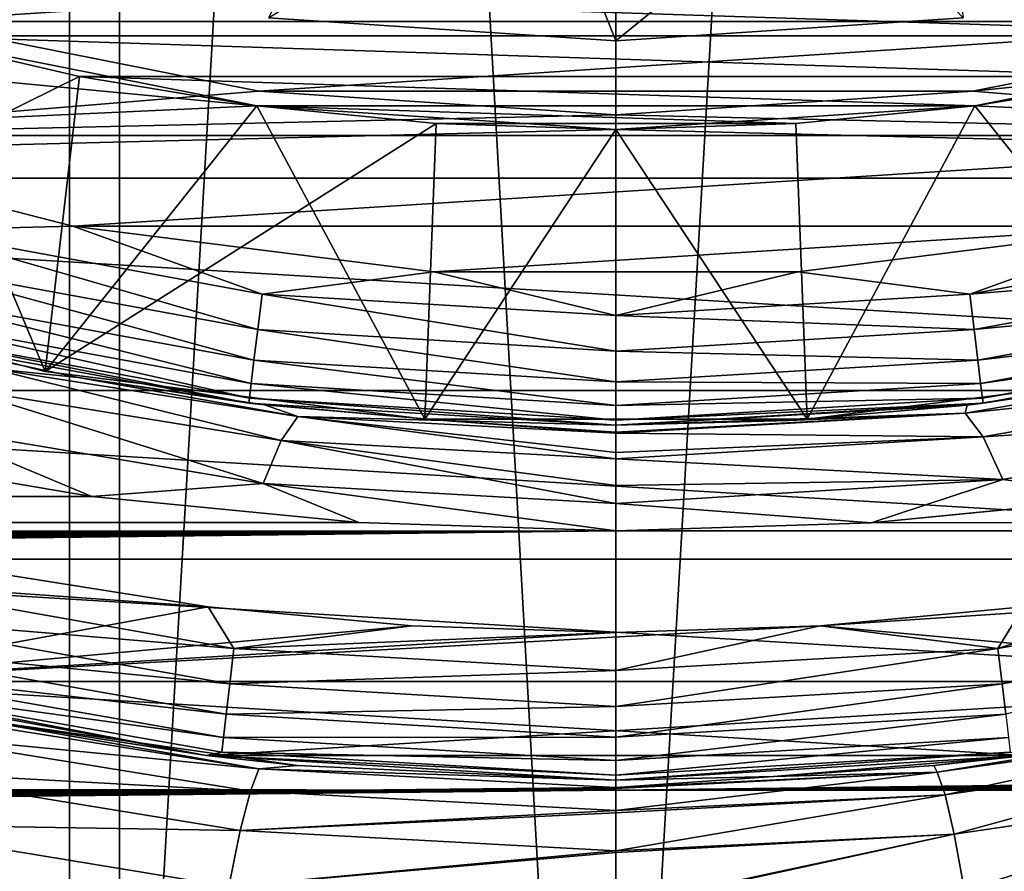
# Model space of a CAD drawing. Header units: millimetres. Extents: x -139 to 106, y -8 to 139.
# Tile 262 of 459: x -2.02 to 1.31, y 58.48 to 61.36. Entities that reach past the tile are written whole.
import ezdxf

# ---------------------------------------------------------------- set-up
doc = ezdxf.new("R2010")
doc.units = ezdxf.units.MM
doc.header["$LTSCALE"] = 53.842063
for name, color, linetype in [('156', 7, 'CONTINUOUS'), ('157', 7, 'CONTINUOUS'), ('158', 7, 'CONTINUOUS'), ('161', 7, 'CONTINUOUS'), ('163', 7, 'CONTINUOUS'), ('164', 7, 'CONTINUOUS'), ('166', 7, 'CONTINUOUS'), ('167', 7, 'CONTINUOUS'), ('27', 7, 'CONTINUOUS'), ('285', 7, 'CONTINUOUS'), ('289', 7, 'CONTINUOUS'), ('290', 7, 'CONTINUOUS'), ('297', 7, 'CONTINUOUS'), ('298', 7, 'CONTINUOUS'), ('33', 7, 'CONTINUOUS'), ('34', 7, 'CONTINUOUS'), ('36', 7, 'CONTINUOUS'), ('37', 7, 'CONTINUOUS'), ('39', 7, 'CONTINUOUS'), ('46', 7, 'CONTINUOUS'), ('497', 7, 'CONTINUOUS'), ('499', 7, 'CONTINUOUS'), ('82', 7, 'CONTINUOUS'), ('83', 7, 'CONTINUOUS'), ('84', 7, 'CONTINUOUS'), ('85', 7, 'CONTINUOUS'), ('86', 7, 'CONTINUOUS'), ('96', 7, 'CONTINUOUS'), ('97', 7, 'CONTINUOUS')]:
    doc.layers.add(name, color=color, linetype=linetype)

msp = doc.modelspace()

# ---------------------------------------------------------------- linework, layer by layer
at = {"layer": '156', "color": 7, "linetype": 'CONTINUOUS', "true_color": 0x33ccff}
for points in [[(-2.407, 61.3048, -40), (-2.9894, 61.4814, -40), (2.407, 61.3048, -40), (-2.407, 61.3048, -40)], [(2.407, 61.3048, -40), (-2.9894, 61.4814, -40), (2.9894, 61.4814, -40), (2.407, 61.3048, -40)], [(-1.8143, 61.1666, -40), (-2.407, 61.3048, -40), (1.8143, 61.1666, -40), (-1.8143, 61.1666, -40)], [(1.8143, 61.1666, -40), (-2.407, 61.3048, -40), (2.407, 61.3048, -40), (1.8143, 61.1666, -40)], [(-1.2139, 61.0675, -40), (-1.8143, 61.1666, -40), (1.2139, 61.0675, -40), (-1.2139, 61.0675, -40)], [(1.2139, 61.0675, -40), (-1.8143, 61.1666, -40), (1.8143, 61.1666, -40), (1.2139, 61.0675, -40)], [(-0.6083, 61.0078, -40), (-1.2139, 61.0675, -40), (0.6083, 61.0078, -40), (-0.6083, 61.0078, -40)], [(0.6083, 61.0078, -40), (-1.2139, 61.0675, -40), (1.2139, 61.0675, -40), (0.6083, 61.0078, -40)], [(0, 60.9879, -40), (-0.6083, 61.0078, -40), (0.6083, 61.0078, -40), (0, 60.9879, -40)]]:
    msp.add_3dface(points, dxfattribs=at)
at = {"layer": '157', "color": 7, "linetype": 'CONTINUOUS', "true_color": 0x33ccff}
for points in [[(-2.407, 61.3048, -40), (-1.8143, 61.1666, -40), (-3.1829, 60.492, -39), (-2.407, 61.3048, -40)], [(-3.1829, 60.492, -39), (-1.8143, 61.1666, -40), (-1.93, 60.1703, -39), (-3.1829, 60.492, -39)], [(-1.8143, 61.1666, -40), (-1.2139, 61.0675, -40), (-1.93, 60.1703, -39), (-1.8143, 61.1666, -40)], [(1.2139, 61.0675, -40), (1.8143, 61.1666, -40), (1.93, 60.1703, -39), (1.2139, 61.0675, -40)], [(-1.2139, 61.0675, -40), (-0.6083, 61.0078, -40), (-1.93, 60.1703, -39), (-1.2139, 61.0675, -40)], [(0.6083, 61.0078, -40), (1.2139, 61.0675, -40), (0.6467, 60.0082, -39), (0.6083, 61.0078, -40)], [(0.6467, 60.0082, -39), (1.2139, 61.0675, -40), (1.93, 60.1703, -39), (0.6467, 60.0082, -39)], [(-1.93, 60.1703, -39), (-0.6083, 61.0078, -40), (-0.6467, 60.0082, -39), (-1.93, 60.1703, -39)], [(-0.6083, 61.0078, -40), (0, 60.9879, -40), (-0.6467, 60.0082, -39), (-0.6083, 61.0078, -40)], [(0, 60.9879, -40), (0.6083, 61.0078, -40), (0.6467, 60.0082, -39), (0, 60.9879, -40)], [(-0.6467, 60.0082, -39), (0, 60.9879, -40), (0.6467, 60.0082, -39), (-0.6467, 60.0082, -39)]]:
    msp.add_3dface(points, dxfattribs=at)
at = {"layer": '158', "color": 7, "linetype": 'CONTINUOUS', "true_color": 0x33ccff}
for points in [[(-3.1829, 60.492, -39), (-1.93, 60.1703, -39), (-3.1828, 60.492, -32), (-3.1829, 60.492, -39)], [(-3.1828, 60.492, -32), (-1.93, 60.1703, -39), (-1.93, 60.1703, -32), (-3.1828, 60.492, -32)], [(-1.93, 60.1703, -39), (-0.6467, 60.0082, -39), (-1.93, 60.1703, -32), (-1.93, 60.1703, -39)], [(-1.93, 60.1703, -32), (-0.6467, 60.0082, -39), (-0.6467, 60.0082, -32), (-1.93, 60.1703, -32)], [(0.6467, 60.0082, -39), (1.93, 60.1703, -39), (1.93, 60.1703, -32), (0.6467, 60.0082, -39)], [(0.6467, 60.0082, -32), (0.6467, 60.0082, -39), (1.93, 60.1703, -32), (0.6467, 60.0082, -32)], [(-0.6467, 60.0082, -39), (0.6467, 60.0082, -39), (-0.6467, 60.0082, -32), (-0.6467, 60.0082, -39)], [(-0.6467, 60.0082, -32), (0.6467, 60.0082, -39), (0.6467, 60.0082, -32), (-0.6467, 60.0082, -32)]]:
    msp.add_3dface(points, dxfattribs=at)
at = {"layer": '161', "color": 7, "linetype": 'CONTINUOUS', "true_color": 0x33ccff}
for points in [[(-3.1828, 60.492, -32), (-1.93, 60.1703, -32), (-2.4069, 61.3048, -32), (-3.1828, 60.492, -32)], [(-2.4069, 61.3048, -32), (-1.93, 60.1703, -32), (-1.2138, 61.0674, -32), (-2.4069, 61.3048, -32)], [(1.2138, 61.0674, -32), (1.93, 60.1703, -32), (2.4069, 61.3048, -32), (1.2138, 61.0674, -32)], [(-1.93, 60.1703, -32), (-0.6467, 60.0082, -32), (-1.2138, 61.0674, -32), (-1.93, 60.1703, -32)], [(-1.2138, 61.0674, -32), (-0.6467, 60.0082, -32), (0, 60.9879, -32), (-1.2138, 61.0674, -32)], [(0, 60.9879, -32), (0.6467, 60.0082, -32), (1.2138, 61.0674, -32), (0, 60.9879, -32)], [(0.6467, 60.0082, -32), (1.93, 60.1703, -32), (1.2138, 61.0674, -32), (0.6467, 60.0082, -32)], [(-0.6467, 60.0082, -32), (0.6467, 60.0082, -32), (0, 60.9879, -32), (-0.6467, 60.0082, -32)]]:
    msp.add_3dface(points, dxfattribs=at)
at = {"layer": '163', "color": 7, "linetype": 'CONTINUOUS', "true_color": 0x33ccff}
for points in [[(-2.4069, 61.3048, -32), (-1.2138, 61.0674, -32), (-2.4069, 61.3048, -30), (-2.4069, 61.3048, -32)], [(-2.4069, 61.3048, -30), (-1.2138, 61.0674, -32), (-1.2138, 61.0674, -30), (-2.4069, 61.3048, -30)], [(1.2138, 61.0674, -32), (2.4069, 61.3048, -32), (1.2138, 61.0674, -30), (1.2138, 61.0674, -32)], [(1.2138, 61.0674, -30), (2.4069, 61.3048, -32), (2.4069, 61.3048, -30), (1.2138, 61.0674, -30)], [(-1.2138, 61.0674, -32), (0, 60.9879, -32), (-1.2138, 61.0674, -30), (-1.2138, 61.0674, -32)], [(-1.2138, 61.0674, -30), (0, 60.9879, -32), (0, 60.9879, -30), (-1.2138, 61.0674, -30)], [(0, 60.9879, -32), (1.2138, 61.0674, -32), (0, 60.9879, -30), (0, 60.9879, -32)], [(0, 60.9879, -30), (1.2138, 61.0674, -32), (1.2138, 61.0674, -30), (0, 60.9879, -30)]]:
    msp.add_3dface(points, dxfattribs=at)
at = {"layer": '164', "color": 7, "linetype": 'CONTINUOUS', "true_color": 0x33ccff}
for points in [[(-2.4069, 61.3048, -30), (-1.2138, 61.0674, -30), (-7.6259, 61.68, -30), (-2.4069, 61.3048, -30)], [(-7.6259, 61.68, -30), (-1.2138, 61.0674, -30), (-6.5326, 60.8235, -30), (-7.6259, 61.68, -30)], [(1.2138, 61.0674, -30), (2.4069, 61.3048, -30), (6.5326, 60.8235, -30), (1.2138, 61.0674, -30)], [(-1.2138, 61.0674, -30), (0, 60.9879, -30), (-6.5326, 60.8235, -30), (-1.2138, 61.0674, -30)], [(0, 60.9879, -30), (1.2138, 61.0674, -30), (6.5326, 60.8235, -30), (0, 60.9879, -30)], [(-6.5326, 60.8235, -30), (0, 60.9879, -30), (6.5326, 60.8235, -30), (-6.5326, 60.8235, -30)], [(-5.3443, 60.1051, -30), (-6.5326, 60.8235, -30), (5.3443, 60.1051, -30), (-5.3443, 60.1051, -30)], [(5.3443, 60.1051, -30), (-6.5326, 60.8235, -30), (6.5326, 60.8235, -30), (5.3443, 60.1051, -30)], [(-4.078, 59.5352, -30), (-5.3443, 60.1051, -30), (4.078, 59.5352, -30), (-4.078, 59.5352, -30)], [(4.078, 59.5352, -30), (-5.3443, 60.1051, -30), (5.3443, 60.1051, -30), (4.078, 59.5352, -30)], [(-2.7523, 59.1221, -30), (-4.078, 59.5352, -30), (2.7523, 59.1221, -30), (-2.7523, 59.1221, -30)], [(2.7523, 59.1221, -30), (-4.078, 59.5352, -30), (4.078, 59.5352, -30), (2.7523, 59.1221, -30)], [(-1.3862, 58.8717, -30), (-2.7523, 59.1221, -30), (1.3862, 58.8717, -30), (-1.3862, 58.8717, -30)], [(1.3862, 58.8717, -30), (-2.7523, 59.1221, -30), (2.7523, 59.1221, -30), (1.3862, 58.8717, -30)], [(0, 58.7879, -30), (-1.3862, 58.8717, -30), (1.3862, 58.8717, -30), (0, 58.7879, -30)]]:
    msp.add_3dface(points, dxfattribs=at)
at = {"layer": '166', "color": 7, "linetype": 'CONTINUOUS', "true_color": 0x33ccff}
for points in [[(-2.7523, 59.1221, -30), (-1.3862, 58.8717, -30), (-2.7523, 59.1221, -28), (-2.7523, 59.1221, -30)], [(-2.7523, 59.1221, -28), (-1.3862, 58.8717, -30), (-1.3862, 58.8717, -28), (-2.7523, 59.1221, -28)], [(-1.3862, 58.8717, -30), (0, 58.7879, -30), (-1.3862, 58.8717, -28), (-1.3862, 58.8717, -30)], [(-1.3862, 58.8717, -28), (0, 58.7879, -30), (0, 58.7879, -28), (-1.3862, 58.8717, -28)], [(0, 58.7879, -30), (1.3862, 58.8717, -30), (0, 58.7879, -28), (0, 58.7879, -30)], [(0, 58.7879, -28), (1.3862, 58.8717, -30), (1.3862, 58.8717, -28), (0, 58.7879, -28)]]:
    msp.add_3dface(points, dxfattribs=at)
at = {"layer": '167', "color": 7, "linetype": 'CONTINUOUS', "true_color": 0x33ccff}
for points in [[(1.3787, 59.3746, -28), (0.6907, 59.3096, -28), (4.078, 59.5352, -28), (1.3787, 59.3746, -28)], [(0.6907, 59.3096, -28), (2.7523, 59.1221, -28), (4.078, 59.5352, -28), (0.6907, 59.3096, -28)], [(-1.3784, 59.3746, -28), (-2.061, 59.4827, -28), (-2.7523, 59.1221, -28), (-1.3784, 59.3746, -28)], [(-0.6904, 59.3096, -28), (-1.3784, 59.3746, -28), (-2.7523, 59.1221, -28), (-0.6904, 59.3096, -28)], [(0, 59.2879, -28), (-0.6904, 59.3096, -28), (-2.7523, 59.1221, -28), (0, 59.2879, -28)], [(0.6907, 59.3096, -28), (0, 59.2879, -28), (-2.7523, 59.1221, -28), (0.6907, 59.3096, -28)], [(0.6907, 59.3096, -28), (-2.7523, 59.1221, -28), (2.7523, 59.1221, -28), (0.6907, 59.3096, -28)], [(-2.7523, 59.1221, -28), (-1.3862, 58.8717, -28), (2.7523, 59.1221, -28), (-2.7523, 59.1221, -28)], [(-1.3862, 58.8717, -28), (1.3862, 58.8717, -28), (2.7523, 59.1221, -28), (-1.3862, 58.8717, -28)], [(-1.3862, 58.8717, -28), (0, 58.7879, -28), (1.3862, 58.8717, -28), (-1.3862, 58.8717, -28)]]:
    msp.add_3dface(points, dxfattribs=at)
at = {"layer": '27', "color": 8, "linetype": 'CONTINUOUS'}
for points in [[(0.8635, 59.6587, 11.4414), (69.0766, 59.6846, 11.4784), (1.7625, 59.7464, 11.5661), (0.8635, 59.6587, 11.4414)], [(68.8633, 59.6096, 11.3707), (69.0766, 59.6846, 11.4784), (0, 59.6311, 11.4017), (68.8633, 59.6096, 11.3707)], [(0, 59.6311, 11.4017), (69.0766, 59.6846, 11.4784), (0.8635, 59.6587, 11.4414), (0, 59.6311, 11.4017)], [(0, 58.7546, 10.0213), (68.8633, 59.6096, 11.3707), (0, 59.6311, 11.4017), (0, 58.7546, 10.0213)], [(68.6534, 59.5342, 11.2608), (68.8633, 59.6096, 11.3707), (0, 58.7546, 10.0213), (68.6534, 59.5342, 11.2608)], [(68.4468, 59.4584, 11.1487), (68.6534, 59.5342, 11.2608), (0, 58.7546, 10.0213), (68.4468, 59.4584, 11.1487)], [(68.2437, 59.3823, 11.0345), (68.4468, 59.4584, 11.1487), (0, 58.7546, 10.0213), (68.2437, 59.3823, 11.0345)], [(68.0045, 59.2908, 10.895), (68.2437, 59.3823, 11.0345), (0, 58.7546, 10.0213), (68.0045, 59.2908, 10.895)], [(67.7704, 59.1991, 10.7525), (68.0045, 59.2908, 10.895), (0, 58.7546, 10.0213), (67.7704, 59.1991, 10.7525)], [(67.5415, 59.1075, 10.6074), (67.7704, 59.1991, 10.7525), (0, 58.7546, 10.0213), (67.5415, 59.1075, 10.6074)], [(67.318, 59.0161, 10.4599), (67.5415, 59.1075, 10.6074), (0, 58.7546, 10.0213), (67.318, 59.0161, 10.4599)], [(67.0998, 58.9249, 10.3099), (67.318, 59.0161, 10.4599), (0, 58.7546, 10.0213), (67.0998, 58.9249, 10.3099)], [(66.8873, 58.8345, 10.158), (67.0998, 58.9249, 10.3099), (0, 58.7546, 10.0213), (66.8873, 58.8345, 10.158)], [(66.6805, 58.7446, 10.0041), (66.8873, 58.8345, 10.158), (0, 58.7546, 10.0213), (66.6805, 58.7446, 10.0041)], [(0, 57.9937, 8.5738), (66.6805, 58.7446, 10.0041), (0, 58.7546, 10.0213), (0, 57.9937, 8.5738)], [(66.4794, 58.6556, 9.8483), (66.6805, 58.7446, 10.0041), (0, 57.9937, 8.5738), (66.4794, 58.6556, 9.8483)], [(66.2838, 58.5674, 9.6909), (66.4794, 58.6556, 9.8483), (0, 57.9937, 8.5738), (66.2838, 58.5674, 9.6909)], [(66.0939, 58.4802, 9.5317), (66.2838, 58.5674, 9.6909), (0, 57.9937, 8.5738), (66.0939, 58.4802, 9.5317)]]:
    msp.add_3dface(points, dxfattribs=at)
at = {"layer": '285', "color": 7, "linetype": 'CONTINUOUS', "true_color": 0xffff99}
for points in [[(0, 61.2879, 45.134), (-0.5255, 62.6058, 45.8845), (-1.1747, 61.3649, 45.134), (0, 61.2879, 45.134)], [(0, 62.5879, 45.8845), (-0.5255, 62.6058, 45.8845), (0, 61.2879, 45.134), (0, 62.5879, 45.8845)], [(1.1747, 61.3649, 45.134), (0, 62.5879, 45.8845), (0, 61.2879, 45.134), (1.1747, 61.3649, 45.134)]]:
    msp.add_3dface(points, dxfattribs=at)
at = {"layer": '289', "color": 7, "linetype": 'CONTINUOUS', "true_color": 0xffff99}
for points in [[(0, 61.2879, 45.134), (-1.1747, 61.3649, 45.134), (0, 61.2879, 39.0773), (0, 61.2879, 45.134)], [(0, 61.2879, 39.0773), (-1.1747, 61.3649, 45.134), (-1.1747, 61.3649, 39.0773), (0, 61.2879, 39.0773)], [(1.1747, 61.3649, 45.134), (0, 61.2879, 45.134), (1.1747, 61.3649, 39.0773), (1.1747, 61.3649, 45.134)], [(1.1747, 61.3649, 39.0773), (0, 61.2879, 45.134), (0, 61.2879, 39.0773), (1.1747, 61.3649, 39.0773)]]:
    msp.add_3dface(points, dxfattribs=at)
at = {"layer": '290', "color": 7, "linetype": 'CONTINUOUS', "true_color": 0xffff99}
for points in [[(1.1747, 61.3649, 39.0773), (0, 61.2879, 39.0773), (1.0703, 62.158, 38.6155), (1.1747, 61.3649, 39.0773)], [(1.0703, 62.158, 38.6155), (0, 61.2879, 39.0773), (0, 62.0879, 38.6155), (1.0703, 62.158, 38.6155)], [(0, 61.2879, 39.0773), (-1.1747, 61.3649, 39.0773), (0, 62.0879, 38.6155), (0, 61.2879, 39.0773)]]:
    msp.add_3dface(points, dxfattribs=at)
at = {"layer": '297', "color": 7, "linetype": 'CONTINUOUS', "true_color": 0xffff99}
for points in [[(-2.394, 61.3531, 36.5), (3.5397, 61.742, 36.5), (-3.5397, 61.742, 36.5), (-2.394, 61.3531, 36.5)], [(2.394, 61.3531, 36.5), (3.5397, 61.742, 36.5), (-2.394, 61.3531, 36.5), (2.394, 61.3531, 36.5)], [(-1.2073, 61.117, 36.5), (2.394, 61.3531, 36.5), (-2.394, 61.3531, 36.5), (-1.2073, 61.117, 36.5)], [(1.2073, 61.117, 36.5), (2.394, 61.3531, 36.5), (-1.2073, 61.117, 36.5), (1.2073, 61.117, 36.5)], [(0, 61.0379, 36.5), (1.2073, 61.117, 36.5), (-1.2073, 61.117, 36.5), (0, 61.0379, 36.5)]]:
    msp.add_3dface(points, dxfattribs=at)
at = {"layer": '298', "color": 7, "linetype": 'CONTINUOUS', "true_color": 0xffff99}
for points in [[(-2.3941, 61.3531, 35), (-1.2074, 61.117, 35), (-2.394, 61.3531, 36.5), (-2.3941, 61.3531, 35)], [(-1.2074, 61.117, 35), (-1.2073, 61.117, 36.5), (-2.394, 61.3531, 36.5), (-1.2074, 61.117, 35)], [(1.2074, 61.117, 35), (2.394, 61.3531, 36.5), (1.2073, 61.117, 36.5), (1.2074, 61.117, 35)], [(1.2074, 61.117, 35), (2.3941, 61.3531, 35), (2.394, 61.3531, 36.5), (1.2074, 61.117, 35)], [(-1.2074, 61.117, 35), (0, 61.0379, 35), (-1.2073, 61.117, 36.5), (-1.2074, 61.117, 35)], [(0, 61.0379, 35), (0, 61.0379, 36.5), (-1.2073, 61.117, 36.5), (0, 61.0379, 35)], [(0, 61.0379, 35), (1.2074, 61.117, 35), (0, 61.0379, 36.5), (0, 61.0379, 35)], [(1.2074, 61.117, 35), (1.2073, 61.117, 36.5), (0, 61.0379, 36.5), (1.2074, 61.117, 35)]]:
    msp.add_3dface(points, dxfattribs=at)
at = {"layer": '33', "color": 8, "linetype": 'CONTINUOUS'}
for points in [[(-1.7719, 59.7476, 11.5678), (-2.7114, 59.9061, 11.7882), (-69.2933, 59.759, 11.584), (-1.7719, 59.7476, 11.5678)], [(-69.0767, 59.6846, 11.4785), (-1.7719, 59.7476, 11.5678), (-69.2933, 59.759, 11.584), (-69.0767, 59.6846, 11.4785)], [(-0.8695, 59.6591, 11.4421), (-1.7719, 59.7476, 11.5678), (-69.0767, 59.6846, 11.4785), (-0.8695, 59.6591, 11.4421)], [(-68.8634, 59.6096, 11.3707), (-0.8695, 59.6591, 11.4421), (-69.0767, 59.6846, 11.4785), (-68.8634, 59.6096, 11.3707)], [(0, 59.6311, 11.4017), (-0.8695, 59.6591, 11.4421), (-68.8634, 59.6096, 11.3707), (0, 59.6311, 11.4017)], [(-68.6535, 59.5342, 11.2609), (0, 59.6311, 11.4017), (-68.8634, 59.6096, 11.3707), (-68.6535, 59.5342, 11.2609)], [(-68.4469, 59.4584, 11.1488), (0, 59.6311, 11.4017), (-68.6535, 59.5342, 11.2609), (-68.4469, 59.4584, 11.1488)], [(-68.2437, 59.3823, 11.0346), (0, 59.6311, 11.4017), (-68.4469, 59.4584, 11.1488), (-68.2437, 59.3823, 11.0346)], [(-68.0046, 59.2908, 10.895), (0, 59.6311, 11.4017), (-68.2437, 59.3823, 11.0346), (-68.0046, 59.2908, 10.895)], [(-67.7705, 59.1991, 10.7525), (0, 59.6311, 11.4017), (-68.0046, 59.2908, 10.895), (-67.7705, 59.1991, 10.7525)], [(-67.5416, 59.1075, 10.6075), (0, 59.6311, 11.4017), (-67.7705, 59.1991, 10.7525), (-67.5416, 59.1075, 10.6075)], [(-67.3181, 59.0161, 10.4599), (0, 59.6311, 11.4017), (-67.5416, 59.1075, 10.6075), (-67.3181, 59.0161, 10.4599)], [(-67.0999, 58.925, 10.31), (0, 59.6311, 11.4017), (-67.3181, 59.0161, 10.4599), (-67.0999, 58.925, 10.31)], [(-66.8874, 58.8345, 10.1581), (0, 59.6311, 11.4017), (-67.0999, 58.925, 10.31), (-66.8874, 58.8345, 10.1581)], [(0, 58.7546, 10.0213), (0, 59.6311, 11.4017), (-66.8874, 58.8345, 10.1581), (0, 58.7546, 10.0213)], [(-66.6806, 58.7447, 10.0041), (0, 58.7546, 10.0213), (-66.8874, 58.8345, 10.1581), (-66.6806, 58.7447, 10.0041)], [(-66.4795, 58.6556, 9.8484), (0, 58.7546, 10.0213), (-66.6806, 58.7447, 10.0041), (-66.4795, 58.6556, 9.8484)], [(-66.2839, 58.5675, 9.691), (0, 58.7546, 10.0213), (-66.4795, 58.6556, 9.8484), (-66.2839, 58.5675, 9.691)], [(-66.094, 58.4803, 9.5318), (0, 58.7546, 10.0213), (-66.2839, 58.5675, 9.691), (-66.094, 58.4803, 9.5318)], [(-65.9102, 58.3944, 9.3717), (0, 58.7546, 10.0213), (-66.094, 58.4803, 9.5318), (-65.9102, 58.3944, 9.3717)], [(-65.7322, 58.3097, 9.2103), (0, 58.7546, 10.0213), (-65.9102, 58.3944, 9.3717), (-65.7322, 58.3097, 9.2103)], [(-65.5607, 58.2268, 9.0487), (0, 58.7546, 10.0213), (-65.7322, 58.3097, 9.2103), (-65.5607, 58.2268, 9.0487)], [(-65.3972, 58.1465, 8.8886), (0, 58.7546, 10.0213), (-65.5607, 58.2268, 9.0487), (-65.3972, 58.1465, 8.8886)], [(-65.241, 58.0683, 8.7292), (0, 58.7546, 10.0213), (-65.3972, 58.1465, 8.8886), (-65.241, 58.0683, 8.7292)], [(0, 57.9937, 8.5738), (0, 58.7546, 10.0213), (-65.241, 58.0683, 8.7292), (0, 57.9937, 8.5738)]]:
    msp.add_3dface(points, dxfattribs=at)
at = {"layer": '34', "color": 8, "linetype": 'CONTINUOUS'}
for points in [[(-2.4834, 60.2916, 13.0492), (-2.1144, 60.1796, 12.567), (-1.819, 60.1497, 12.8159), (-2.4834, 60.2916, 13.0492)], [(-2.2181, 60.1124, 12.2416), (-1.1316, 59.9361, 11.9736), (-2.1144, 60.1796, 12.567), (-2.2181, 60.1124, 12.2416)], [(-2.1144, 60.1796, 12.567), (-1.1316, 59.9361, 11.9736), (-1.0757, 60.0172, 12.3075), (-2.1144, 60.1796, 12.567)], [(-2.1144, 60.1796, 12.567), (-1.0757, 60.0172, 12.3075), (-1.819, 60.1497, 12.8159), (-2.1144, 60.1796, 12.567)], [(-1.819, 60.1497, 12.8159), (-1.0757, 60.0172, 12.3075), (-1.1888, 60.0566, 12.6593), (-1.819, 60.1497, 12.8159)], [(-2.3327, 59.9815, 11.9231), (-1.193, 59.7906, 11.6468), (-2.2181, 60.1124, 12.2416), (-2.3327, 59.9815, 11.9231)], [(-2.2181, 60.1124, 12.2416), (-1.193, 59.7906, 11.6468), (-1.1316, 59.9361, 11.9736), (-2.2181, 60.1124, 12.2416)], [(-1.1888, 60.0566, 12.6593), (-1.0757, 60.0172, 12.3075), (-0.5839, 60.0043, 12.5703), (-1.1888, 60.0566, 12.6593)], [(-1.1316, 59.9361, 11.9736), (0, 59.8746, 11.8783), (-1.0757, 60.0172, 12.3075), (-1.1316, 59.9361, 11.9736)], [(-1.0757, 60.0172, 12.3075), (0, 59.8746, 11.8783), (0, 59.8965, 11.9443), (-1.0757, 60.0172, 12.3075)], [(0, 59.9611, 12.2159), (-1.0757, 60.0172, 12.3075), (0, 59.8965, 11.9443), (0, 59.9611, 12.2159)], [(-1.0757, 60.0172, 12.3075), (0, 59.9611, 12.2159), (-0.5839, 60.0043, 12.5703), (-1.0757, 60.0172, 12.3075)], [(-0.5839, 60.0043, 12.5703), (0, 59.9611, 12.2159), (0, 59.9649, 12.2395), (-0.5839, 60.0043, 12.5703)], [(0, 59.9878, 12.5417), (-0.5839, 60.0043, 12.5703), (0, 59.9649, 12.2395), (0, 59.9878, 12.5417)], [(-2.7114, 59.9061, 11.7882), (-1.7719, 59.7476, 11.5678), (-2.3327, 59.9815, 11.9231), (-2.7114, 59.9061, 11.7882)], [(-2.3327, 59.9815, 11.9231), (-1.7719, 59.7476, 11.5678), (-1.193, 59.7906, 11.6468), (-2.3327, 59.9815, 11.9231)], [(-1.193, 59.7906, 11.6468), (0, 59.7237, 11.5485), (-1.1316, 59.9361, 11.9736), (-1.193, 59.7906, 11.6468)], [(-1.1316, 59.9361, 11.9736), (0, 59.7237, 11.5485), (0, 59.7844, 11.663), (-1.1316, 59.9361, 11.9736)], [(0, 59.8746, 11.8783), (-1.1316, 59.9361, 11.9736), (0, 59.7844, 11.663), (0, 59.8746, 11.8783)], [(-1.7719, 59.7476, 11.5678), (-0.8695, 59.6591, 11.4421), (-1.193, 59.7906, 11.6468), (-1.7719, 59.7476, 11.5678)], [(-0.8695, 59.6591, 11.4421), (0, 59.6311, 11.4017), (-1.193, 59.7906, 11.6468), (-0.8695, 59.6591, 11.4421)], [(-1.193, 59.7906, 11.6468), (0, 59.6311, 11.4017), (0, 59.7237, 11.5485), (-1.193, 59.7906, 11.6468)]]:
    msp.add_3dface(points, dxfattribs=at)
at = {"layer": '36', "color": 8, "linetype": 'CONTINUOUS'}
for points in [[(2.3136, 60.2232, 12.6356), (1.1876, 60.0565, 12.6591), (1.1806, 60.0287, 12.3261), (2.3136, 60.2232, 12.6356)], [(2.3136, 60.2232, 12.6356), (1.1806, 60.0287, 12.3261), (2.4255, 60.1595, 12.3122), (2.3136, 60.2232, 12.6356)], [(1.8177, 60.1494, 12.8155), (1.1876, 60.0565, 12.6591), (2.3136, 60.2232, 12.6356), (1.8177, 60.1494, 12.8155)], [(2.4255, 60.1595, 12.3122), (1.1806, 60.0287, 12.3261), (1.2417, 59.9486, 11.9928), (2.4255, 60.1595, 12.3122)], [(2.5494, 60.0324, 11.9956), (2.4255, 60.1595, 12.3122), (1.2417, 59.9486, 11.9928), (2.5494, 60.0324, 11.9956)], [(1.1876, 60.0565, 12.6591), (0.5833, 60.0043, 12.5702), (1.1806, 60.0287, 12.3261), (1.1876, 60.0565, 12.6591)], [(0, 59.9649, 12.2395), (0, 59.9611, 12.2159), (1.1806, 60.0287, 12.3261), (0, 59.9649, 12.2395)], [(1.1806, 60.0287, 12.3261), (0, 59.9611, 12.2159), (1.2417, 59.9486, 11.9928), (1.1806, 60.0287, 12.3261)], [(0, 59.9878, 12.5417), (0, 59.9649, 12.2395), (1.1806, 60.0287, 12.3261), (0, 59.9878, 12.5417)], [(0.5833, 60.0043, 12.5702), (0, 59.9878, 12.5417), (1.1806, 60.0287, 12.3261), (0.5833, 60.0043, 12.5702)], [(1.3087, 59.8042, 11.6666), (2.5494, 60.0324, 11.9956), (1.2417, 59.9486, 11.9928), (1.3087, 59.8042, 11.6666)], [(1.3087, 59.8042, 11.6666), (1.7625, 59.7464, 11.5661), (2.5494, 60.0324, 11.9956), (1.3087, 59.8042, 11.6666)], [(0, 59.9611, 12.2159), (0, 59.8965, 11.9443), (1.2417, 59.9486, 11.9928), (0, 59.9611, 12.2159)], [(0, 59.8965, 11.9443), (0, 59.8746, 11.8783), (1.2417, 59.9486, 11.9928), (0, 59.8965, 11.9443)], [(0, 59.8746, 11.8783), (1.3087, 59.8042, 11.6666), (1.2417, 59.9486, 11.9928), (0, 59.8746, 11.8783)], [(0, 59.8746, 11.8783), (0, 59.7844, 11.663), (1.3087, 59.8042, 11.6666), (0, 59.8746, 11.8783)], [(0, 59.7237, 11.5485), (0.8635, 59.6587, 11.4414), (1.3087, 59.8042, 11.6666), (0, 59.7237, 11.5485)], [(0, 59.7844, 11.663), (0, 59.7237, 11.5485), (1.3087, 59.8042, 11.6666), (0, 59.7844, 11.663)], [(0.8635, 59.6587, 11.4414), (1.7625, 59.7464, 11.5661), (1.3087, 59.8042, 11.6666), (0.8635, 59.6587, 11.4414)], [(0, 59.6311, 11.4017), (0.8635, 59.6587, 11.4414), (0, 59.7237, 11.5485), (0, 59.6311, 11.4017)]]:
    msp.add_3dface(points, dxfattribs=at)
at = {"layer": '37', "color": 8, "linetype": 'CONTINUOUS'}
for points in [[(1.2415, 60.0629, 30), (1.8177, 60.1494, 12.8155), (2.465, 60.2871, 30), (1.2415, 60.0629, 30)], [(1.1876, 60.0565, 12.6591), (1.8177, 60.1494, 12.8155), (1.2415, 60.0629, 30), (1.1876, 60.0565, 12.6591)], [(0, 59.9878, 30), (1.1876, 60.0565, 12.6591), (1.2415, 60.0629, 30), (0, 59.9878, 30)], [(0.5833, 60.0043, 12.5702), (1.1876, 60.0565, 12.6591), (0, 59.9878, 30), (0.5833, 60.0043, 12.5702)], [(0, 59.9878, 12.5417), (0.5833, 60.0043, 12.5702), (0, 59.9878, 30), (0, 59.9878, 12.5417)]]:
    msp.add_3dface(points, dxfattribs=at)
at = {"layer": '39', "color": 8, "linetype": 'CONTINUOUS'}
for points in [[(3.0286, 60.9675, 35), (4.1731, 61.4207, 35), (1.2074, 61.117, 35), (3.0286, 60.9675, 35)], [(1.2074, 61.117, 35), (4.1731, 61.4207, 35), (2.3941, 61.3531, 35), (1.2074, 61.117, 35)], [(-2.3941, 61.3531, 35), (-3.0291, 60.9676, 35), (-1.2074, 61.117, 35), (-2.3941, 61.3531, 35)], [(-1.2074, 61.117, 35), (-3.0291, 60.9676, 35), (0, 61.0379, 35), (-1.2074, 61.117, 35)], [(0, 61.0379, 35), (3.0286, 60.9675, 35), (1.2074, 61.117, 35), (0, 61.0379, 35)], [(-3.0291, 60.9676, 35), (3.0286, 60.9675, 35), (0, 61.0379, 35), (-3.0291, 60.9676, 35)], [(-1.8369, 60.6615, 35), (3.0286, 60.9675, 35), (-3.0291, 60.9676, 35), (-1.8369, 60.6615, 35)], [(1.8364, 60.6614, 35), (3.0286, 60.9675, 35), (-1.8369, 60.6615, 35), (1.8364, 60.6614, 35)], [(-0.6157, 60.5071, 35), (1.8364, 60.6614, 35), (-1.8369, 60.6615, 35), (-0.6157, 60.5071, 35)], [(0.6151, 60.5071, 35), (1.8364, 60.6614, 35), (-0.6157, 60.5071, 35), (0.6151, 60.5071, 35)]]:
    msp.add_3dface(points, dxfattribs=at)
at = {"layer": '46', "color": 8, "linetype": 'CONTINUOUS'}
for points in [[(-2.3958, 59.0152, -19.5764), (-1.2072, 58.8271, -19.4422), (-2.4505, 58.9467, -19.2575), (-2.3958, 59.0152, -19.5764)], [(-2.3958, 59.0152, -19.5764), (-2.1839, 58.9972, -19.8607), (-1.2072, 58.8271, -19.4422), (-2.3958, 59.0152, -19.5764)], [(-2.1839, 58.9972, -19.8607), (-1.0767, 58.8384, -19.7445), (-1.2072, 58.8271, -19.4422), (-2.1839, 58.9972, -19.8607)], [(-2.4505, 58.9467, -19.2575), (-1.2361, 58.7514, -19.1216), (-2.5163, 58.8215, -18.9448), (-2.4505, 58.9467, -19.2575)], [(-2.4505, 58.9467, -19.2575), (-1.2072, 58.8271, -19.4422), (-1.2361, 58.7514, -19.1216), (-2.4505, 58.9467, -19.2575)], [(-1.0767, 58.8384, -19.7445), (0, 58.7879, -19.7064), (-1.2072, 58.8271, -19.4422), (-1.0767, 58.8384, -19.7445)], [(-2.5163, 58.8215, -18.9448), (-1.2706, 58.6182, -18.8072), (-2.5911, 58.64, -18.6535), (-2.5163, 58.8215, -18.9448)], [(-2.5163, 58.8215, -18.9448), (-1.2361, 58.7514, -19.1216), (-1.2706, 58.6182, -18.8072), (-2.5163, 58.8215, -18.9448)], [(-1.2072, 58.8271, -19.4422), (0, 58.7635, -19.3948), (-1.2361, 58.7514, -19.1216), (-1.2072, 58.8271, -19.4422)], [(-1.2072, 58.8271, -19.4422), (0, 58.7879, -19.7064), (0, 58.7635, -19.3948), (-1.2072, 58.8271, -19.4422)], [(-1.2361, 58.7514, -19.1216), (0, 58.6852, -19.0737), (-1.2706, 58.6182, -18.8072), (-1.2361, 58.7514, -19.1216)], [(0, 58.7635, -19.3948), (0, 58.7603, -19.3752), (-1.2361, 58.7514, -19.1216), (0, 58.7635, -19.3948)], [(-1.2361, 58.7514, -19.1216), (0, 58.7603, -19.3752), (0, 58.6852, -19.0737), (-1.2361, 58.7514, -19.1216)], [(0, 58.6852, -19.0737), (0, 58.6783, -19.0533), (-1.2706, 58.6182, -18.8072), (0, 58.6852, -19.0737)], [(-1.2706, 58.6182, -18.8072), (0, 58.6783, -19.0533), (0, 58.5492, -18.7589), (-1.2706, 58.6182, -18.8072)], [(-2.6718, 58.4083, -18.3984), (-2.5911, 58.64, -18.6535), (-1.3095, 58.4283, -18.5143), (-2.6718, 58.4083, -18.3984)], [(-2.5911, 58.64, -18.6535), (-1.2706, 58.6182, -18.8072), (-1.3095, 58.4283, -18.5143), (-2.5911, 58.64, -18.6535)], [(-1.2706, 58.6182, -18.8072), (0, 58.5492, -18.7589), (-1.3095, 58.4283, -18.5143), (-1.2706, 58.6182, -18.8072)], [(0, 58.5492, -18.7589), (0, 58.5441, -18.7494), (-1.3095, 58.4283, -18.5143), (0, 58.5492, -18.7589)], [(-1.3095, 58.4283, -18.5143), (0, 58.5441, -18.7494), (0, 58.3614, -18.4719), (-1.3095, 58.4283, -18.5143)]]:
    msp.add_3dface(points, dxfattribs=at)
at = {"layer": '497', "color": 7, "linetype": 'CONTINUOUS', "true_color": 0xe0f2ff}
for points in [[(0, 84.7879, 98.9082), (0, 55.7879, 98.9082), (-1.6792, 55.8855, 98.9082), (0, 84.7879, 98.9082)], [(-1.6792, 84.6903, 98.9082), (0, 84.7879, 98.9082), (-1.6792, 55.8855, 98.9082), (-1.6792, 84.6903, 98.9082)], [(1.6792, 84.6903, 98.9082), (0, 55.7879, 98.9082), (0, 84.7879, 98.9082), (1.6792, 84.6903, 98.9082)], [(-3.3403, 84.3979, 98.9082), (-1.6792, 84.6903, 98.9082), (-3.3403, 56.1779, 98.9082), (-3.3403, 84.3979, 98.9082)], [(-3.3403, 56.1779, 98.9082), (-1.6792, 84.6903, 98.9082), (-1.6792, 55.8855, 98.9082), (-3.3403, 56.1779, 98.9082)], [(1.6792, 55.8855, 98.9082), (0, 55.7879, 98.9082), (1.6792, 84.6903, 98.9082), (1.6792, 55.8855, 98.9082)]]:
    msp.add_3dface(points, dxfattribs=at)
at = {"layer": '499', "color": 7, "linetype": 'CONTINUOUS', "true_color": 0xe0f2ff}
for points in [[(-1.8481, 86.6841, 188.9082), (0, 53.7879, 188.9082), (0, 86.7879, 188.9082), (-1.8481, 86.6841, 188.9082)], [(0, 86.7879, 188.9082), (0, 53.7879, 188.9082), (1.8481, 53.8917, 188.9082), (0, 86.7879, 188.9082)], [(1.8481, 86.6841, 188.9082), (0, 86.7879, 188.9082), (1.8481, 53.8917, 188.9082), (1.8481, 86.6841, 188.9082)], [(-3.6732, 86.3738, 188.9082), (-3.6731, 54.2019, 188.9082), (-1.8481, 86.6841, 188.9082), (-3.6732, 86.3738, 188.9082)], [(-3.6731, 54.2019, 188.9082), (-1.8481, 53.8917, 188.9082), (-1.8481, 86.6841, 188.9082), (-3.6731, 54.2019, 188.9082)], [(-1.8481, 53.8917, 188.9082), (0, 53.7879, 188.9082), (-1.8481, 86.6841, 188.9082), (-1.8481, 53.8917, 188.9082)]]:
    msp.add_3dface(points, dxfattribs=at)
at = {"layer": '82', "color": 8, "linetype": 'CONTINUOUS'}
for points in [[(-1.3862, 58.8717, -27.5), (-2.1839, 58.9972, -19.8607), (-2.7521, 59.1221, -27.5), (-1.3862, 58.8717, -27.5)], [(-1.0767, 58.8384, -19.7445), (-2.1839, 58.9972, -19.8607), (-1.3862, 58.8717, -27.5), (-1.0767, 58.8384, -19.7445)], [(0, 58.7879, -27.5), (-1.0767, 58.8384, -19.7445), (-1.3862, 58.8717, -27.5), (0, 58.7879, -27.5)], [(0, 58.7879, -19.7064), (-1.0767, 58.8384, -19.7445), (0, 58.7879, -27.5), (0, 58.7879, -19.7064)]]:
    msp.add_3dface(points, dxfattribs=at)
at = {"layer": '83', "color": 8, "linetype": 'CONTINUOUS'}
for points in [[(-2.061, 59.4827, -28), (-1.3784, 59.3746, -28), (-2.5666, 59.4585, -27.983), (-2.061, 59.4827, -28)], [(-2.5666, 59.4585, -27.983), (-1.292, 59.2337, -27.983), (-2.5945, 59.341, -27.9329), (-2.5666, 59.4585, -27.983)], [(-2.5666, 59.4585, -27.983), (-1.3784, 59.3746, -28), (-1.292, 59.2337, -27.983), (-2.5666, 59.4585, -27.983)], [(-1.3784, 59.3746, -28), (-0.6904, 59.3096, -28), (-1.292, 59.2337, -27.983), (-1.3784, 59.3746, -28)], [(-1.3061, 59.1138, -27.9329), (-2.6184, 59.2402, -27.8534), (-2.5945, 59.341, -27.9329), (-1.3061, 59.1138, -27.9329)], [(-1.292, 59.2337, -27.983), (-1.3061, 59.1138, -27.9329), (-2.5945, 59.341, -27.9329), (-1.292, 59.2337, -27.983)], [(-0.6904, 59.3096, -28), (0, 59.2879, -28), (-1.292, 59.2337, -27.983), (-0.6904, 59.3096, -28)], [(-1.292, 59.2337, -27.983), (0, 59.2879, -28), (0, 59.1585, -27.983), (-1.292, 59.2337, -27.983)], [(-1.3181, 59.0109, -27.8534), (-2.6367, 59.1629, -27.7497), (-2.6184, 59.2402, -27.8534), (-1.3181, 59.0109, -27.8534)], [(-1.3181, 59.0109, -27.8534), (-2.6184, 59.2402, -27.8534), (-1.3061, 59.1138, -27.9329), (-1.3181, 59.0109, -27.8534)], [(-1.292, 59.2337, -27.983), (0, 59.1585, -27.983), (-1.3061, 59.1138, -27.9329), (-1.292, 59.2337, -27.983)], [(-1.3273, 58.932, -27.7497), (-2.6482, 59.1143, -27.6289), (-2.6367, 59.1629, -27.7497), (-1.3273, 58.932, -27.7497)], [(-1.3273, 58.932, -27.7497), (-2.6367, 59.1629, -27.7497), (-1.3181, 59.0109, -27.8534), (-1.3273, 58.932, -27.7497)], [(0, 59.1585, -27.983), (0, 59.0378, -27.9329), (-1.3061, 59.1138, -27.9329), (0, 59.1585, -27.983)], [(-1.3862, 58.8717, -27.5), (-2.7521, 59.1221, -27.5), (-2.6482, 59.1143, -27.6289), (-1.3862, 58.8717, -27.5)], [(-1.3331, 58.8824, -27.6289), (-1.3862, 58.8717, -27.5), (-2.6482, 59.1143, -27.6289), (-1.3331, 58.8824, -27.6289)], [(-1.3331, 58.8824, -27.6289), (-2.6482, 59.1143, -27.6289), (-1.3273, 58.932, -27.7497), (-1.3331, 58.8824, -27.6289)], [(0, 59.0378, -27.9329), (-1.3181, 59.0109, -27.8534), (-1.3061, 59.1138, -27.9329), (0, 59.0378, -27.9329)], [(0, 58.9342, -27.8534), (-1.3181, 59.0109, -27.8534), (0, 59.0378, -27.9329), (0, 58.9342, -27.8534)], [(0, 58.9342, -27.8534), (-1.3273, 58.932, -27.7497), (-1.3181, 59.0109, -27.8534), (0, 58.9342, -27.8534)], [(0, 58.8547, -27.7497), (-1.3331, 58.8824, -27.6289), (-1.3273, 58.932, -27.7497), (0, 58.8547, -27.7497)], [(0, 58.8547, -27.7497), (-1.3273, 58.932, -27.7497), (0, 58.9342, -27.8534), (0, 58.8547, -27.7497)], [(0, 58.8048, -27.6289), (-1.3862, 58.8717, -27.5), (-1.3331, 58.8824, -27.6289), (0, 58.8048, -27.6289)], [(0, 58.7879, -27.5), (-1.3862, 58.8717, -27.5), (0, 58.8048, -27.6289), (0, 58.7879, -27.5)], [(0, 58.8048, -27.6289), (-1.3331, 58.8824, -27.6289), (0, 58.8547, -27.7497), (0, 58.8048, -27.6289)]]:
    msp.add_3dface(points, dxfattribs=at)
at = {"layer": '84', "color": 8, "linetype": 'CONTINUOUS'}
for points in [[(1.3787, 59.3746, -28), (2.0613, 59.4827, -28), (1.292, 59.2337, -27.983), (1.3787, 59.3746, -28)], [(1.292, 59.2337, -27.983), (2.0613, 59.4827, -28), (2.5666, 59.4585, -27.983), (1.292, 59.2337, -27.983)], [(1.292, 59.2337, -27.983), (2.5666, 59.4585, -27.983), (1.3061, 59.1138, -27.9329), (1.292, 59.2337, -27.983)], [(2.5666, 59.4585, -27.983), (2.5945, 59.341, -27.9329), (1.3061, 59.1138, -27.9329), (2.5666, 59.4585, -27.983)], [(0.6907, 59.3096, -28), (1.3787, 59.3746, -28), (1.292, 59.2337, -27.983), (0.6907, 59.3096, -28)], [(2.5945, 59.341, -27.9329), (1.3181, 59.0109, -27.8534), (1.3061, 59.1138, -27.9329), (2.5945, 59.341, -27.9329)], [(0, 59.1585, -27.983), (0, 59.2879, -28), (0.6907, 59.3096, -28), (0, 59.1585, -27.983)], [(0, 59.1585, -27.983), (0.6907, 59.3096, -28), (1.292, 59.2337, -27.983), (0, 59.1585, -27.983)], [(0, 59.0378, -27.9329), (0, 59.1585, -27.983), (1.292, 59.2337, -27.983), (0, 59.0378, -27.9329)], [(0, 59.0378, -27.9329), (1.292, 59.2337, -27.983), (1.3061, 59.1138, -27.9329), (0, 59.0378, -27.9329)], [(0, 58.9342, -27.8534), (0, 59.0378, -27.9329), (1.3061, 59.1138, -27.9329), (0, 58.9342, -27.8534)], [(1.3181, 59.0109, -27.8534), (0, 58.9342, -27.8534), (1.3061, 59.1138, -27.9329), (1.3181, 59.0109, -27.8534)], [(0, 58.8547, -27.7497), (0, 58.9342, -27.8534), (1.3181, 59.0109, -27.8534), (0, 58.8547, -27.7497)], [(1.3273, 58.932, -27.7497), (0, 58.8547, -27.7497), (1.3181, 59.0109, -27.8534), (1.3273, 58.932, -27.7497)], [(0, 58.8048, -27.6289), (0, 58.8547, -27.7497), (1.3273, 58.932, -27.7497), (0, 58.8048, -27.6289)], [(1.3331, 58.8824, -27.6289), (0, 58.8048, -27.6289), (1.3273, 58.932, -27.7497), (1.3331, 58.8824, -27.6289)], [(0, 58.7879, -27.5), (0, 58.8048, -27.6289), (1.3331, 58.8824, -27.6289), (0, 58.7879, -27.5)], [(1.3862, 58.8717, -27.5), (0, 58.7879, -27.5), (1.3331, 58.8824, -27.6289), (1.3862, 58.8717, -27.5)]]:
    msp.add_3dface(points, dxfattribs=at)
at = {"layer": '85', "color": 8, "linetype": 'CONTINUOUS'}
for points in [[(1.0752, 58.8383, -19.7444), (1.3862, 58.8717, -27.5), (1.6252, 58.9033, -19.7926), (1.0752, 58.8383, -19.7444)], [(0, 58.7879, -19.7064), (0, 58.7879, -27.5), (1.3862, 58.8717, -27.5), (0, 58.7879, -19.7064)], [(0, 58.7879, -19.7064), (1.3862, 58.8717, -27.5), (0.5334, 58.8003, -19.7159), (0, 58.7879, -19.7064)], [(0.5334, 58.8003, -19.7159), (1.3862, 58.8717, -27.5), (1.0752, 58.8383, -19.7444), (0.5334, 58.8003, -19.7159)]]:
    msp.add_3dface(points, dxfattribs=at)
at = {"layer": '86', "color": 8, "linetype": 'CONTINUOUS'}
for points in [[(1.0869, 58.8151, -19.4334), (1.6252, 58.9033, -19.7926), (2.1603, 58.9678, -19.543), (1.0869, 58.8151, -19.4334)], [(1.0869, 58.8151, -19.4334), (2.1603, 58.9678, -19.543), (1.113, 58.7389, -19.1127), (1.0869, 58.8151, -19.4334)], [(1.113, 58.7389, -19.1127), (2.1603, 58.9678, -19.543), (2.2103, 58.8975, -19.2238), (1.113, 58.7389, -19.1127)], [(1.0752, 58.8383, -19.7444), (1.6252, 58.9033, -19.7926), (1.0869, 58.8151, -19.4334), (1.0752, 58.8383, -19.7444)], [(1.113, 58.7389, -19.1127), (2.2103, 58.8975, -19.2238), (1.1441, 58.6052, -18.7982), (1.113, 58.7389, -19.1127)], [(1.1441, 58.6052, -18.7982), (2.2103, 58.8975, -19.2238), (2.2702, 58.7703, -18.9107), (1.1441, 58.6052, -18.7982)], [(0.5334, 58.8003, -19.7159), (1.0752, 58.8383, -19.7444), (1.0869, 58.8151, -19.4334), (0.5334, 58.8003, -19.7159)], [(0, 58.7603, -19.3752), (0, 58.7635, -19.3948), (1.0869, 58.8151, -19.4334), (0, 58.7603, -19.3752)], [(0, 58.7635, -19.3948), (0.5334, 58.8003, -19.7159), (1.0869, 58.8151, -19.4334), (0, 58.7635, -19.3948)], [(0, 58.6852, -19.0737), (0, 58.7603, -19.3752), (1.0869, 58.8151, -19.4334), (0, 58.6852, -19.0737)], [(0, 58.6852, -19.0737), (1.0869, 58.8151, -19.4334), (1.113, 58.7389, -19.1127), (0, 58.6852, -19.0737)], [(0, 58.7635, -19.3948), (0, 58.7879, -19.7064), (0.5334, 58.8003, -19.7159), (0, 58.7635, -19.3948)], [(1.1441, 58.6052, -18.7982), (2.2702, 58.7703, -18.9107), (1.1793, 58.4147, -18.5052), (1.1441, 58.6052, -18.7982)], [(1.1793, 58.4147, -18.5052), (2.2702, 58.7703, -18.9107), (2.3382, 58.5868, -18.619), (1.1793, 58.4147, -18.5052)], [(0, 58.6783, -19.0533), (0, 58.6852, -19.0737), (1.113, 58.7389, -19.1127), (0, 58.6783, -19.0533)], [(0, 58.5492, -18.7589), (0, 58.6783, -19.0533), (1.113, 58.7389, -19.1127), (0, 58.5492, -18.7589)], [(0, 58.5492, -18.7589), (1.113, 58.7389, -19.1127), (1.1441, 58.6052, -18.7982), (0, 58.5492, -18.7589)], [(0, 58.5441, -18.7494), (0, 58.5492, -18.7589), (1.1441, 58.6052, -18.7982), (0, 58.5441, -18.7494)], [(0, 58.3614, -18.4719), (0, 58.5441, -18.7494), (1.1441, 58.6052, -18.7982), (0, 58.3614, -18.4719)], [(0, 58.3564, -18.4655), (0, 58.3614, -18.4719), (1.1441, 58.6052, -18.7982), (0, 58.3564, -18.4655)], [(0, 58.3564, -18.4655), (1.1441, 58.6052, -18.7982), (1.1793, 58.4147, -18.5052), (0, 58.3564, -18.4655)], [(1.2169, 58.1739, -18.2486), (1.1793, 58.4147, -18.5052), (2.3382, 58.5868, -18.619), (1.2169, 58.1739, -18.2486)], [(2.4115, 58.3529, -18.3636), (1.2169, 58.1739, -18.2486), (2.3382, 58.5868, -18.619), (2.4115, 58.3529, -18.3636)]]:
    msp.add_3dface(points, dxfattribs=at)
at = {"layer": '96', "color": 8, "linetype": 'CONTINUOUS'}
for points in [[(-1.8369, 60.6615, 35), (-3.0291, 60.9676, 35), (-2.3761, 60.6474, 34.9831), (-1.8369, 60.6615, 35)], [(-2.3761, 60.6474, 34.9831), (-2.405, 60.5301, 34.9332), (-1.2114, 60.3114, 34.9332), (-2.3761, 60.6474, 34.9831)], [(-1.1968, 60.4313, 34.9831), (-1.8369, 60.6615, 35), (-2.3761, 60.6474, 34.9831), (-1.1968, 60.4313, 34.9831)], [(-1.1968, 60.4313, 34.9831), (-2.3761, 60.6474, 34.9831), (-1.2114, 60.3114, 34.9332), (-1.1968, 60.4313, 34.9831)], [(-0.6157, 60.5071, 35), (-1.8369, 60.6615, 35), (-1.1968, 60.4313, 34.9831), (-0.6157, 60.5071, 35)], [(1.8364, 60.6614, 35), (0.6151, 60.5071, 35), (1.1968, 60.4313, 34.9831), (1.8364, 60.6614, 35)], [(2.3761, 60.6474, 34.9831), (1.8364, 60.6614, 35), (1.1968, 60.4313, 34.9831), (2.3761, 60.6474, 34.9831)], [(2.3761, 60.6474, 34.9831), (1.1968, 60.4313, 34.9831), (2.405, 60.5301, 34.9332), (2.3761, 60.6474, 34.9831)], [(-2.4299, 60.4294, 34.8537), (-1.2239, 60.2084, 34.8537), (-2.405, 60.5301, 34.9332), (-2.4299, 60.4294, 34.8537)], [(-2.405, 60.5301, 34.9332), (-1.2239, 60.2084, 34.8537), (-1.2114, 60.3114, 34.9332), (-2.405, 60.5301, 34.9332)], [(0, 60.3589, 34.9831), (-0.6157, 60.5071, 35), (-1.1968, 60.4313, 34.9831), (0, 60.3589, 34.9831)], [(0.6151, 60.5071, 35), (-0.6157, 60.5071, 35), (0, 60.3589, 34.9831), (0.6151, 60.5071, 35)], [(1.1968, 60.4313, 34.9831), (0.6151, 60.5071, 35), (0, 60.3589, 34.9831), (1.1968, 60.4313, 34.9831)], [(1.1968, 60.4313, 34.9831), (1.2114, 60.3114, 34.9332), (2.405, 60.5301, 34.9332), (1.1968, 60.4313, 34.9831)], [(1.2114, 60.3114, 34.9332), (2.4299, 60.4294, 34.8537), (2.405, 60.5301, 34.9332), (1.2114, 60.3114, 34.9332)], [(-2.4489, 60.3522, 34.7501), (-1.2334, 60.1294, 34.7501), (-2.4299, 60.4294, 34.8537), (-2.4489, 60.3522, 34.7501)], [(-2.4299, 60.4294, 34.8537), (-1.2334, 60.1294, 34.7501), (-1.2239, 60.2084, 34.8537), (-2.4299, 60.4294, 34.8537)], [(-1.1968, 60.4313, 34.9831), (-1.2114, 60.3114, 34.9332), (0, 60.2381, 34.9332), (-1.1968, 60.4313, 34.9831)], [(0, 60.3589, 34.9831), (-1.1968, 60.4313, 34.9831), (0, 60.2381, 34.9332), (0, 60.3589, 34.9831)], [(1.1968, 60.4313, 34.9831), (0, 60.3589, 34.9831), (1.2114, 60.3114, 34.9332), (1.1968, 60.4313, 34.9831)], [(1.2239, 60.2084, 34.8537), (2.4299, 60.4294, 34.8537), (1.2114, 60.3114, 34.9332), (1.2239, 60.2084, 34.8537)], [(1.2239, 60.2084, 34.8537), (2.4489, 60.3522, 34.7501), (2.4299, 60.4294, 34.8537), (1.2239, 60.2084, 34.8537)], [(-2.4609, 60.3036, 34.6294), (-1.2395, 60.0798, 34.6294), (-2.4489, 60.3522, 34.7501), (-2.4609, 60.3036, 34.6294)], [(-2.4489, 60.3522, 34.7501), (-1.2395, 60.0798, 34.6294), (-1.2334, 60.1294, 34.7501), (-2.4489, 60.3522, 34.7501)], [(0, 60.3589, 34.9831), (0, 60.2381, 34.9332), (1.2114, 60.3114, 34.9332), (0, 60.3589, 34.9831)], [(1.2334, 60.1294, 34.7501), (2.4489, 60.3522, 34.7501), (1.2239, 60.2084, 34.8537), (1.2334, 60.1294, 34.7501)], [(1.2334, 60.1294, 34.7501), (2.4609, 60.3036, 34.6294), (2.4489, 60.3522, 34.7501), (1.2334, 60.1294, 34.7501)], [(-2.465, 60.2871, 34.5), (-1.2415, 60.0629, 34.5), (-2.4609, 60.3036, 34.6294), (-2.465, 60.2871, 34.5)], [(-2.4609, 60.3036, 34.6294), (-1.2415, 60.0629, 34.5), (-1.2395, 60.0798, 34.6294), (-2.4609, 60.3036, 34.6294)], [(-1.2239, 60.2084, 34.8537), (0, 60.1344, 34.8537), (-1.2114, 60.3114, 34.9332), (-1.2239, 60.2084, 34.8537)], [(-1.2114, 60.3114, 34.9332), (0, 60.1344, 34.8537), (0, 60.2381, 34.9332), (-1.2114, 60.3114, 34.9332)], [(0, 60.2381, 34.9332), (1.2239, 60.2084, 34.8537), (1.2114, 60.3114, 34.9332), (0, 60.2381, 34.9332)], [(1.2395, 60.0798, 34.6294), (2.4609, 60.3036, 34.6294), (1.2334, 60.1294, 34.7501), (1.2395, 60.0798, 34.6294)], [(1.2395, 60.0798, 34.6294), (2.465, 60.2871, 34.5), (2.4609, 60.3036, 34.6294), (1.2395, 60.0798, 34.6294)], [(1.2415, 60.0629, 34.5), (2.465, 60.2871, 34.5), (1.2395, 60.0798, 34.6294), (1.2415, 60.0629, 34.5)], [(0, 60.1344, 34.8537), (1.2239, 60.2084, 34.8537), (0, 60.2381, 34.9332), (0, 60.1344, 34.8537)], [(-1.2334, 60.1294, 34.7501), (0, 60.0548, 34.7501), (-1.2239, 60.2084, 34.8537), (-1.2334, 60.1294, 34.7501)], [(-1.2239, 60.2084, 34.8537), (0, 60.0548, 34.7501), (0, 60.1344, 34.8537), (-1.2239, 60.2084, 34.8537)], [(0, 60.1344, 34.8537), (1.2334, 60.1294, 34.7501), (1.2239, 60.2084, 34.8537), (0, 60.1344, 34.8537)], [(0, 60.0548, 34.7501), (1.2334, 60.1294, 34.7501), (0, 60.1344, 34.8537), (0, 60.0548, 34.7501)], [(-1.2395, 60.0798, 34.6294), (0, 60.0048, 34.6294), (-1.2334, 60.1294, 34.7501), (-1.2395, 60.0798, 34.6294)], [(-1.2334, 60.1294, 34.7501), (0, 60.0048, 34.6294), (0, 60.0548, 34.7501), (-1.2334, 60.1294, 34.7501)], [(0, 60.0548, 34.7501), (1.2395, 60.0798, 34.6294), (1.2334, 60.1294, 34.7501), (0, 60.0548, 34.7501)], [(-1.2415, 60.0629, 34.5), (0, 59.9878, 34.5), (-1.2395, 60.0798, 34.6294), (-1.2415, 60.0629, 34.5)], [(-1.2395, 60.0798, 34.6294), (0, 59.9878, 34.5), (0, 60.0048, 34.6294), (-1.2395, 60.0798, 34.6294)], [(0, 60.0048, 34.6294), (1.2415, 60.0629, 34.5), (1.2395, 60.0798, 34.6294), (0, 60.0048, 34.6294)], [(0, 60.0048, 34.6294), (1.2395, 60.0798, 34.6294), (0, 60.0548, 34.7501), (0, 60.0048, 34.6294)], [(0, 59.9878, 34.5), (1.2415, 60.0629, 34.5), (0, 60.0048, 34.6294), (0, 59.9878, 34.5)]]:
    msp.add_3dface(points, dxfattribs=at)
at = {"layer": '97', "color": 8, "linetype": 'CONTINUOUS'}
for points in [[(-2.4834, 60.2916, 13.0492), (-1.819, 60.1497, 12.8159), (-2.465, 60.2871, 34.5), (-2.4834, 60.2916, 13.0492)], [(-1.819, 60.1497, 12.8159), (-1.2415, 60.0629, 34.5), (-2.465, 60.2871, 34.5), (-1.819, 60.1497, 12.8159)], [(1.2415, 60.0629, 30), (2.465, 60.2871, 30), (1.2415, 60.0629, 34.5), (1.2415, 60.0629, 30)], [(2.465, 60.2871, 30), (2.465, 60.2871, 34.5), (1.2415, 60.0629, 34.5), (2.465, 60.2871, 30)], [(-1.819, 60.1497, 12.8159), (-1.1888, 60.0566, 12.6593), (-1.2415, 60.0629, 34.5), (-1.819, 60.1497, 12.8159)], [(-1.1888, 60.0566, 12.6593), (-0.5839, 60.0043, 12.5703), (-1.2415, 60.0629, 34.5), (-1.1888, 60.0566, 12.6593)], [(-0.5839, 60.0043, 12.5703), (0, 59.9878, 12.5417), (-1.2415, 60.0629, 34.5), (-0.5839, 60.0043, 12.5703)], [(0, 59.9878, 12.5417), (0, 59.9878, 30), (-1.2415, 60.0629, 34.5), (0, 59.9878, 12.5417)], [(0, 59.9878, 30), (0, 59.9878, 34.5), (-1.2415, 60.0629, 34.5), (0, 59.9878, 30)], [(0, 59.9878, 30), (1.2415, 60.0629, 30), (0, 59.9878, 34.5), (0, 59.9878, 30)], [(1.2415, 60.0629, 30), (1.2415, 60.0629, 34.5), (0, 59.9878, 34.5), (1.2415, 60.0629, 30)]]:
    msp.add_3dface(points, dxfattribs=at)

doc.saveas('drawing.dxf')
